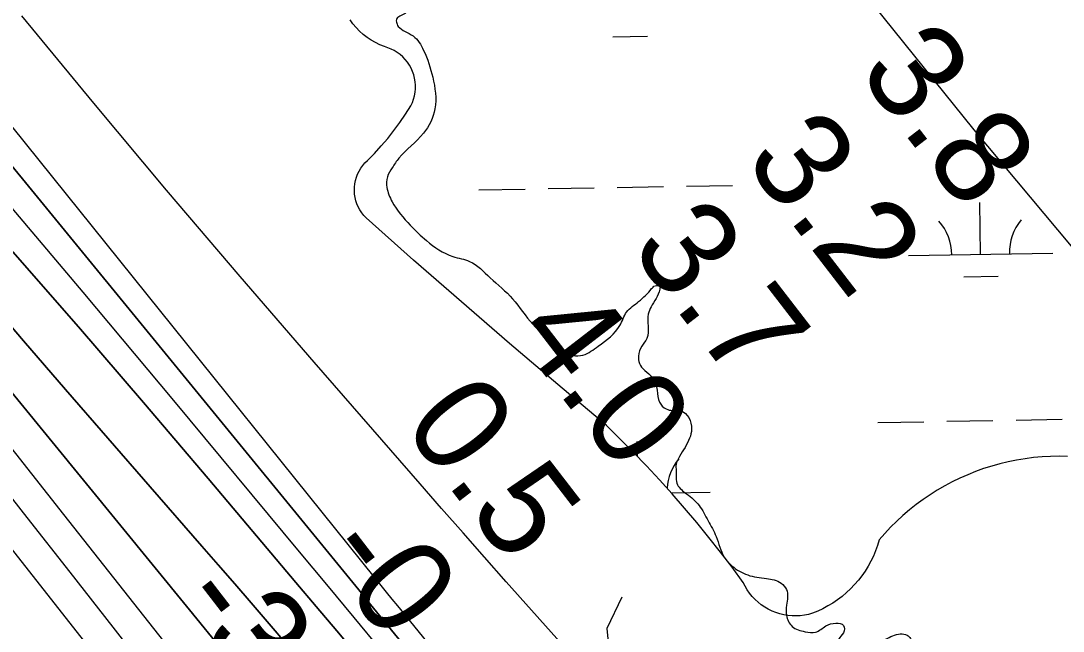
# Model space of a CAD drawing. Extents: x 3887375 to 3925618, y 296674 to 322633.
# Drawn here: x 3902237 to 3902961, y 305600 to 306023 of the extents above; entities that cross this region are included whole.
import ezdxf

# ---------------------------------------------------------------- set-up
doc = ezdxf.new("R2010")
doc.units = 0
for name, color, linetype in [('V-GRID-MAJR', 7, 'Continuous'), ('V-RIVR-EDGE', 7, 'Continuous'), ('V-RIVR-RANG', 7, 'Continuous'), ('V-RRAP-FSHR', 7, 'Continuous'), ('V-TOPO-DPTH', 7, 'Continuous'), ('V-TOPO-MAJR', 7, 'Continuous'), ('V-TOPO-MINR', 7, 'Continuous'), ('V-TOPO-WATR', 7, 'Continuous'), ('V-WETL-SWMP', 7, 'Continuous')]:
    doc.layers.add(name, color=color, linetype=linetype)

msp = doc.modelspace()

# ---------------------------------------------------------------- linework, layer by layer
at = {"layer": 'V-GRID-MAJR'}
msp.add_spline([(3902269.22, 302288.25), (3902166.14, 308345.1), (3902063.01, 314405.04), (3901959.87, 320464.98), (3901959.82, 320468.07)], degree=3, dxfattribs=at)
at = {"layer": 'V-RIVR-EDGE'}
msp.add_spline([(3902176.06, 306371.64), (3902185.02, 306369.6), (3902189.67, 306365.93), (3902193.65, 306361.27), (3902196.31, 306361.59), (3902200.63, 306361.91), (3902204.29, 306360.91), (3902204.28, 306357.25), (3902207.27, 306355.58), (3902212.92, 306354.57), (3902217.25, 306359.21), (3902217.25, 306360.54), (3902213.94, 306363.54), (3902204.63, 306365.89), (3902201.32, 306370.23), (3902201.32, 306373.55), (3902205.67, 306381.19), (3902209.01, 306387.17), (3902211.69, 306394.81), (3902215.01, 306395.8), (3902221, 306396.45), (3902222.01, 306399.77), (3902220.71, 306414.74), (3902221.06, 306419.39), (3902225.39, 306424.37), (3902235.05, 306431.33), (3902247.04, 306436.62), (3902261.68, 306439.58), (3902272.31, 306437.89), (3902296.58, 306433.17), (3902307.22, 306432.81), (3902316.2, 306434.79), (3902320.2, 306439.43), (3902328.54, 306449.05), (3902337.89, 306464.66), (3902350.24, 306483.92), (3902359.24, 306492.21), (3902372.57, 306502.48), (3902375.23, 306502.48), (3902376.88, 306498.82), (3902382.5, 306484.17), (3902385.48, 306480.5), (3902388.48, 306484.49), (3902395.15, 306492.12), (3902402.15, 306498.09), (3902406.47, 306498.08), (3902416.44, 306494.73), (3902425.75, 306492.71), (3902437.05, 306489.02), (3902445.34, 306479.69), (3902450.98, 306477.02), (3902457.29, 306474.01), (3902462.61, 306472), (3902470.25, 306467.99), (3902482.53, 306458.32), (3902494.47, 306447.98), (3902501.76, 306438.32), (3902514.04, 306428.31), (3902524, 306420.97), (3902532.64, 306417.29), (3902535.63, 306415.29), (3902527.93, 306397.68), (3902521.55, 306372.76), (3902519.53, 306360.13), (3902521.51, 306352.81), (3902521.82, 306344.83), (3902522.14, 306341.83), (3902524.13, 306339.17), (3902527.45, 306337.83), (3902534.1, 306337.48), (3902538.43, 306337.14), (3902544.07, 306335.13), (3902544.06, 306328.48), (3902550.03, 306324.14), (3902556.35, 306322.46), (3902561.67, 306323.11), (3902565, 306325.76), (3902570, 306331.4), (3902572.01, 306338.05), (3902571.7, 306347.03), (3902569.06, 306353.69), (3902571.4, 306357.67), (3902575.39, 306360.32), (3902579.05, 306361.31), (3902585.03, 306358.97), (3902592.66, 306351.3), (3902592.98, 306344.65), (3902587.3, 306334.69), (3902586.29, 306329.37), (3902585.94, 306322.72), (3902585.6, 306318.06), (3902584.26, 306315.74), (3902576.95, 306316.42), (3902574.95, 306314.77), (3902570.27, 306307.13), (3902569.27, 306302.14), (3902570.58, 306294.49), (3902573.88, 306286.5), (3902577.53, 306281.51), (3902577.18, 306273.53), (3902576.81, 306261.89), (3902576.8, 306255.9), (3902580.11, 306248.58), (3902588.07, 306240.91), (3902593.04, 306234.58), (3902597.68, 306226.59), (3902598.64, 306211.62), (3902599.62, 306207.63), (3902602.95, 306206.62), (3902607.6, 306205.61), (3902613.25, 306202.94), (3902623.53, 306192.6), (3902623.84, 306182.96), (3902620.76, 306150.05), (3902617.09, 306141.74), (3902604.42, 306129.47), (3902600.76, 306128.81), (3902599.1, 306130.81), (3902593.79, 306134.82), (3902592.13, 306134.49), (3902588.13, 306132.84), (3902583.12, 306122.87), (3902581.77, 306112.9), (3902576.76, 306107.26), (3902571.44, 306106.27), (3902567.12, 306105.62), (3902564.78, 306102.3), (3902562.77, 306095.99), (3902564.41, 306088.67), (3902565.05, 306077.69), (3902563.03, 306067.39), (3902556.36, 306058.09), (3902540.04, 306049.16), (3902533.04, 306041.53), (3902530.02, 306032.22), (3902526.03, 306031.23), (3902511.73, 306032.27), (3902507.74, 306031.94), (3902504.08, 306028.63), (3902498.08, 306024.32), (3902498.08, 306022.66), (3902499.4, 306019.66), (3902509.69, 306012.98), (3902516.98, 306002.99), (3902523.25, 305984.35), (3902524.86, 305962.4), (3902516.84, 305945.46), (3902499.84, 305928.21), (3902495.17, 305921.57), (3902491.83, 305915.26), (3902491.47, 305907.95), (3902495.11, 305897.96), (3902507.7, 305881.64), (3902518.98, 305870.97), (3902537.25, 305859.95), (3902548.88, 305856.6), (3902563.15, 305845.25), (3902578.74, 305830.58), (3902592.66, 305812.93), (3902609.92, 305797.92), (3902620.54, 305791.24), (3902627.53, 305791.56), (3902638.18, 305797.85), (3902653.18, 305812.11), (3902657.86, 305821.41), (3902666.19, 305828.71), (3902675.19, 305837.66), (3902677.53, 305839.65), (3902680.85, 305839.31), (3902680.85, 305837.32), (3902674.83, 305825.03), (3902672.82, 305820.04), (3902672.8, 305811.73), (3902671.78, 305803.09), (3902668.44, 305797.77), (3902666.1, 305790.8), (3902666.75, 305785.81), (3902670.4, 305780.81), (3902675.71, 305776.14), (3902679.01, 305767.15), (3902680.65, 305758.84), (3902685.3, 305754.17), (3902689.62, 305753.16), (3902695.6, 305752.81), (3902700.91, 305748.15), (3902702.88, 305740.16), (3902701.54, 305733.85), (3902694.52, 305721.23), (3902692.18, 305715.58), (3902692.17, 305711.59), (3902693.15, 305701.61), (3902699.45, 305695.28), (3902708.07, 305687.27), (3902714.37, 305676.62), (3902719.99, 305665.63), (3902725.61, 305651.32), (3902730.92, 305645.32), (3902741.87, 305638.97), (3902754.84, 305636.61), (3902765.14, 305633.26), (3902768.78, 305628.93), (3902768.76, 305617.96), (3902768.74, 305610.97), (3902772.71, 305603.32), (3902781.68, 305599.64), (3902789, 305599.28), (3902795.99, 305603.59), (3902802.98, 305605.57), (3902808.29, 305603.89), (3902808.28, 305598.9), (3902804.95, 305594.26), (3902804.94, 305590.27), (3902807.59, 305587.93), (3902817.56, 305583.92), (3902819.56, 305586.24), (3902819.57, 305590.9), (3902821.23, 305591.89), (3902832.54, 305592.53), (3902842.53, 305596.82), (3902852.5, 305597.13), (3902854.83, 305594.8), (3902857.8, 305588.14), (3902865.44, 305585.13), (3902874.09, 305584.78), (3902880.41, 305584.76), (3902884.39, 305580.76), (3902889.69, 305574.1), (3902894.35, 305573.42), (3902905.32, 305571.73), (3902914.28, 305567.05), (3902916.93, 305564.05), (3902916.92, 305558.73), (3902913.25, 305551.76), (3902914.23, 305547.76), (3902915.55, 305542.77), (3902919.54, 305539.77), (3902947.78, 305531.39), (3902977.69, 305524), (3902984.34, 305524.98), (3902990, 305526.63), (3902995.98, 305526.28), (3903001.95, 305519.61), (3903010.92, 305512.61), (3903019.89, 305512.25), (3903025.88, 305511.91), (3903032.2, 305512.22), (3903042.16, 305508.87), (3903061.42, 305496.86), (3903085.35, 305489.15), (3903128.22, 305479.4), (3903164.79, 305475.98), (3903184.41, 305477.6), (3903213.36, 305483.51), (3903240.32, 305495.08), (3903273.97, 305520.94), (3903309.27, 305542.8), (3903337.57, 305555.03), (3903351.21, 305558.32), (3903361.19, 305558.3), (3903371.16, 305555.28), (3903391.73, 305535.61), (3903407.96, 305512.63), (3903409.6, 305502.31), (3903410.58, 305494.33), (3903401.58, 305487.7), (3903390.24, 305472.1), (3903369.85, 305431.91), (3903356.49, 305407.01), (3903353.48, 305400.03), (3903351.8, 305393.38), (3903351.45, 305385.74), (3903349.05, 305356.15), (3903343.3, 305318.58), (3903342.92, 305297.97), (3903346.21, 305282), (3903350.84, 305274.01), (3903350.17, 305270.02), (3903350.82, 305263.36), (3903351.8, 305257.71), (3903355.11, 305250.05), (3903356.41, 305240.07), (3903356.39, 305232.43), (3903353.4, 305232.1), (3903345.75, 305233.12), (3903338.43, 305231.47), (3903333.77, 305226.83), (3903332.42, 305219.85), (3903335.72, 305211.53), (3903340.03, 305206.86), (3903339.36, 305203.54), (3903338.02, 305197.22), (3903338.32, 305187.58), (3903342.96, 305178.59), (3903351.91, 305167.26), (3903352.87, 305153.96), (3903352.17, 305140.66), (3903346.13, 305118.72), (3903353.05, 305092.77), (3903364.3, 305070.46), (3903372.91, 305055.48), (3903379.89, 305051.14), (3903389.53, 305052.11), (3903403.83, 305053.07), (3903407.48, 305048.07), (3903407.46, 305039.76), (3903414.08, 305026.11), (3903419.03, 305013.79), (3903419.01, 305005.15), (3903416.68, 305001.83), (3903413.68, 305000.17), (3903409.36, 305000.85), (3903403.72, 305006.18), (3903391.8, 305027.16), (3903388.15, 305031.5), (3903380.51, 305034.51), (3903373.86, 305034.86), (3903368.87, 305033.54), (3903364.19, 305025.57), (3903359.2, 305023.25), (3903348.22, 305022.28), (3903339.58, 305024.3), (3903326.95, 305026.99), (3903323.3, 305028), (3903322.31, 305032.66), (3903323, 305040.63), (3903320.68, 305044.63), (3903310.06, 305053.64), (3903306.74, 305055.64), (3903292.77, 305053.35), (3903287.77, 305051.36), (3903283.78, 305051.71), (3903271.81, 305050.41), (3903263.82, 305046.77), (3903262.82, 305045.44), (3903264.47, 305040.11), (3903266.12, 305034.79), (3903261.8, 305034.8), (3903247.83, 305035.17), (3903239.86, 305037.52), (3903237.87, 305040.85), (3903237.88, 305047.5), (3903234.9, 305049.17), (3903228.24, 305048.85), (3903225.26, 305050.52), (3903221.61, 305056.18), (3903215.97, 305058.86), (3903210.98, 305058.87), (3903210.31, 305057.54), (3903212.29, 305052.88), (3903211.62, 305049.89), (3903208.29, 305048.9), (3903200.64, 305047.59), (3903197.64, 305044.6), (3903199.94, 305034.95), (3903200.59, 305027.64), (3903196.59, 305024.32), (3903191.93, 305023.33), (3903164.35, 305028.39), (3903144.73, 305030.77), (3903136.75, 305030.12), (3903131.42, 305025.15), (3903125.75, 305019.51), (3903121.75, 305016.52), (3903118.1, 305017.2), (3903108.13, 305020.55), (3903102.48, 305021.23), (3903098.15, 305020.24), (3903090.51, 305022.26), (3903089.19, 305025.92), (3903089.2, 305030.24), (3903087.87, 305031.57), (3903081.55, 305031.92), (3903074.58, 305034.6), (3903070.6, 305040.26), (3903064.95, 305042.94), (3903058.97, 305042.62), (3903055.64, 305039.97), (3903050.65, 305041.64), (3903049.34, 305047.63), (3903049.37, 305059.6), (3903055.05, 305073.22), (3903060.73, 305081.85), (3903060.74, 305086.51), (3903057.76, 305090.51), (3903052.44, 305091.85), (3903045.78, 305089.54), (3903036.44, 305077.92), (3903031.09, 305064.3), (3903030.4, 305053.33), (3903032.03, 305041.35), (3903036.65, 305026.71), (3903048.58, 305009.06), (3903076.76, 304976.4)], degree=3, dxfattribs=at)
at = {"layer": 'V-RRAP-FSHR'}
for points in [[(3903182.65, 305614.38), (3903143.12, 305656.21), (3902898.94, 305947.8), (3902571.69, 306354.39), (3902123.51, 306879.85)], [(3902654.4, 305623.66), (3902644.19, 305601.76), (3902651.16, 305527.6), (3902697.79, 305447.39), (3902824.07, 305291.18), (3902872.66, 305236.16), (3902898.43, 305230.68), (3902944.18, 305271)]]:
    msp.add_lwpolyline(points, dxfattribs=at)
at = {"layer": 'V-TOPO-DPTH'}
for points in [[(3901966.13, 306161.33), (3902185.97, 305914.94), (3902231.82, 305863.13), (3902277.4, 305811.07), (3902322.54, 305758.63), (3902367.4, 305705.95), (3902428.29, 305633.86), (3902442.48, 305617.03), (3902456.65, 305600.18), (3902470.78, 305583.3), (3902484.89, 305566.4), (3902594.88, 305434.42), (3902656.65, 305360.3), (3902718.43, 305286.19), (3902780.22, 305212.07), (3902842, 305137.97), (3902931.66, 305030.44), (3902948.62, 305010.09), (3902965.56, 304989.74)], [(3901966.13, 306161.33), (3902185.97, 305914.94), (3902231.82, 305863.13), (3902277.4, 305811.07), (3902322.54, 305758.63), (3902367.4, 305705.95), (3902428.29, 305633.86), (3902442.48, 305617.03), (3902456.65, 305600.18), (3902470.78, 305583.3), (3902484.89, 305566.4), (3902594.88, 305434.42), (3902656.65, 305360.3), (3902718.43, 305286.19), (3902780.22, 305212.07), (3902842, 305137.97), (3902931.66, 305030.44), (3902948.62, 305010.09), (3902965.56, 304989.74)], [(3902970.17, 304900.65), (3902930.23, 304948), (3902927.81, 304950.82), (3902925.34, 304953.6), (3902922.85, 304956.36), (3902922.42, 304956.83), (3902922, 304957.31), (3902596.16, 305325.67), (3902562.95, 305363.65), (3902530.04, 305401.88), (3902497.56, 305440.48), (3902465.38, 305479.34), (3902448.43, 305500.05), (3902424.95, 305528.73), (3902401.47, 305557.42), (3902377.98, 305586.11), (3902354.49, 305614.79), (3902161.57, 305850.4), (3902118.47, 305903.14), (3902075.43, 305955.94), (3902032.48, 306008.81), (3901989.6, 306061.73)], [(3901989.6, 306061.73), (3902032.48, 306008.81), (3902075.43, 305955.94), (3902118.47, 305903.14), (3902161.57, 305850.4), (3902354.49, 305614.79), (3902377.98, 305586.11), (3902401.47, 305557.42), (3902424.95, 305528.73), (3902448.43, 305500.05), (3902465.38, 305479.34), (3902497.56, 305440.48), (3902530.04, 305401.88), (3902562.95, 305363.65), (3902596.16, 305325.67), (3902922, 304957.31), (3902922.42, 304956.83), (3902922.85, 304956.36), (3902925.34, 304953.6), (3902927.81, 304950.82), (3902930.23, 304948), (3902970.17, 304900.65)], [(3902960.79, 305035.96), (3902935.71, 305066.3), (3902674.25, 305382.42), (3902641.82, 305421.68), (3902609.43, 305460.98), (3902577.08, 305500.31), (3902544.78, 305539.68), (3902496.84, 305598.16), (3902488.53, 305608.31), (3902480.22, 305618.45), (3902471.92, 305628.6), (3902463.62, 305638.75), (3902240.79, 305911.22), (3902197.3, 305963.96), (3902153.52, 306016.45), (3902109.29, 306068.58)], [(3902109.29, 306068.58), (3902153.52, 306016.45), (3902197.3, 305963.96), (3902240.79, 305911.22), (3902463.62, 305638.75), (3902471.92, 305628.6), (3902480.22, 305618.45), (3902488.53, 305608.31), (3902496.84, 305598.16), (3902544.78, 305539.68), (3902577.08, 305500.31), (3902609.43, 305460.98), (3902641.82, 305421.68), (3902674.25, 305382.42), (3902935.71, 305066.3), (3902960.79, 305035.96)], [(3902853.72, 305081.92), (3902823.29, 305118), (3902792.81, 305154.04), (3902762.29, 305190.05), (3902438.55, 305571.52), (3902434.8, 305575.94), (3902431.04, 305580.34), (3902427.28, 305584.74), (3902423.51, 305589.14), (3902408.49, 305606.63), (3902397.19, 305619.76), (3902385.87, 305632.86), (3902374.51, 305645.94), (3902363.13, 305658.99), (3902327.12, 305700.2), (3902297.77, 305733.89), (3902268.48, 305767.64), (3902239.3, 305801.48), (3902210.18, 305835.37), (3902041.11, 306032.78)], [(3902041.11, 306032.78), (3902210.18, 305835.37), (3902239.3, 305801.48), (3902268.48, 305767.64), (3902297.77, 305733.89), (3902327.12, 305700.2), (3902363.13, 305658.99), (3902374.51, 305645.94), (3902385.87, 305632.86), (3902397.19, 305619.76), (3902408.49, 305606.63), (3902423.51, 305589.14), (3902427.28, 305584.74), (3902431.04, 305580.34), (3902434.8, 305575.94), (3902438.55, 305571.52), (3902762.29, 305190.05), (3902792.81, 305154.04), (3902823.29, 305118), (3902853.72, 305081.92)], [(3903013.2, 305115), (3902805.86, 305366.74), (3902763.27, 305417.84), (3902720.3, 305468.59), (3902676.73, 305518.84), (3902632.77, 305568.76), (3902574.34, 305634.33), (3902559.33, 305651.23), (3902544.36, 305668.16), (3902529.44, 305685.14), (3902514.57, 305702.16), (3902440.95, 305786.66), (3902389.57, 305846.19), (3902338.59, 305906.05), (3902288.18, 305966.39), (3902238.15, 306027.06)]]:
    msp.add_lwpolyline(points, dxfattribs=at)
at = {"layer": 'V-TOPO-MAJR'}
msp.add_lwpolyline([(3902998.05, 304716.53), (3902950.35, 304778.78), (3902900.75, 304843.58), (3902877.93, 304873.49), (3902855.18, 304903.46), (3902832.54, 304933.5), (3902809.97, 304963.6), (3902787.45, 304993.74), (3902764.92, 305023.87), (3902742.38, 305054), (3902719.84, 305084.12), (3902405.92, 305503.47), (3902392.26, 305521.58), (3902378.5, 305539.62), (3902364.6, 305557.56), (3902350.61, 305575.42), (3902267.33, 305680.91), (3902211.55, 305751.4), (3902155.65, 305821.8), (3902099.59, 305892.07), (3902043.42, 305962.25), (3901924.32, 306110.7)], dxfattribs=at)
at = {"layer": 'V-TOPO-MINR'}
for points in [[(3902965.56, 304989.74), (3902948.62, 305010.09), (3902931.66, 305030.44), (3902842, 305137.97), (3902780.22, 305212.07), (3902718.43, 305286.19), (3902656.65, 305360.3), (3902594.88, 305434.42), (3902484.89, 305566.4), (3902470.78, 305583.3), (3902456.65, 305600.18), (3902442.48, 305617.03), (3902428.29, 305633.86), (3902367.4, 305705.95), (3902322.54, 305758.63), (3902277.4, 305811.07), (3902231.82, 305863.13), (3902185.97, 305914.94), (3901966.13, 306161.33)], [(3903032.6, 304117.33), (3902792.24, 304818.07), (3902776.64, 304842.06), (3902761.1, 304866.09), (3902745.61, 304890.15), (3902366.11, 305481.16), (3902362.59, 305486.56), (3902359.02, 305491.93), (3902355.38, 305497.25), (3902351.69, 305502.54), (3902345.24, 305511.65), (3902344.73, 305512.35), (3902343.7, 305513.75), (3902343.17, 305514.44), (3902339.62, 305519.05), (3902337.3, 305522.04), (3902334.99, 305525.03), (3902332.66, 305528), (3902330.33, 305530.98), (3901860.63, 306128.41)], [(3902998.49, 304639.09), (3902941.25, 304714.52), (3902839.08, 304850.03), (3902829.47, 304862.94), (3902819.97, 304875.93), (3902810.63, 304889.03), (3902801.41, 304902.21), (3902698.16, 305051.64), (3902642.78, 305131.29), (3902587.11, 305210.72), (3902530.98, 305289.84), (3902474.54, 305368.74), (3902374.79, 305507.37), (3902367.95, 305516.76), (3902361.04, 305526.1), (3902354.03, 305535.35), (3902346.94, 305544.55), (3902301.66, 305602.68), (3902271.82, 305640.85), (3902241.9, 305678.97), (3902211.87, 305717), (3902181.76, 305754.96), (3901920.9, 306082.89)], [(3902990.43, 305020.06), (3902584.24, 305513.18), (3902568.68, 305532.1), (3902553.15, 305551.04), (3902537.66, 305570.01), (3902522.19, 305589.01), (3902499, 305617.52), (3902495.14, 305622.27), (3902491.29, 305627.03), (3902487.45, 305631.79), (3902483.61, 305636.55), (3902128.44, 306078.01)], [(3902970.17, 304900.65), (3902930.23, 304948), (3902927.81, 304950.82), (3902925.34, 304953.6), (3902922.85, 304956.36), (3902922.42, 304956.83), (3902922, 304957.31), (3902596.16, 305325.67), (3902562.95, 305363.65), (3902530.04, 305401.88), (3902497.56, 305440.48), (3902465.38, 305479.34), (3902448.43, 305500.05), (3902424.95, 305528.73), (3902401.47, 305557.42), (3902377.98, 305586.11), (3902354.49, 305614.79), (3902161.57, 305850.4), (3902118.47, 305903.14), (3902075.43, 305955.94), (3902032.48, 306008.81), (3901989.6, 306061.73)], [(3902960.79, 305035.96), (3902935.71, 305066.3), (3902674.25, 305382.42), (3902641.82, 305421.68), (3902609.43, 305460.98), (3902577.08, 305500.31), (3902544.78, 305539.68), (3902496.84, 305598.16), (3902488.53, 305608.31), (3902480.22, 305618.45), (3902471.92, 305628.6), (3902463.62, 305638.75), (3902240.79, 305911.22), (3902197.3, 305963.96), (3902153.52, 306016.45), (3902109.29, 306068.58)], [(3902975.77, 304997.72), (3902954.73, 305023.09), (3902933.67, 305048.45), (3902762.59, 305254.46), (3902713.53, 305313.58), (3902664.51, 305372.72), (3902615.52, 305431.89), (3902566.57, 305491.09), (3902506.42, 305563.88), (3902487.56, 305586.7), (3902468.67, 305609.5), (3902449.77, 305632.29), (3902430.86, 305655.07), (3902343.53, 305760.13), (3902280.64, 305835.18), (3902217.34, 305909.87), (3902153.42, 305984.03), (3902089.09, 306057.85)], [(3902853.72, 305081.92), (3902823.29, 305118), (3902792.81, 305154.04), (3902762.29, 305190.05), (3902438.55, 305571.52), (3902434.8, 305575.94), (3902431.04, 305580.34), (3902427.28, 305584.74), (3902423.51, 305589.14), (3902408.49, 305606.63), (3902397.19, 305619.76), (3902385.87, 305632.86), (3902374.51, 305645.94), (3902363.13, 305658.99), (3902327.12, 305700.2), (3902297.77, 305733.89), (3902268.48, 305767.64), (3902239.3, 305801.48), (3902210.18, 305835.37), (3902041.11, 306032.78)]]:
    msp.add_lwpolyline(points, dxfattribs=at)
at = {"layer": 'V-TOPO-WATR'}
msp.add_lwpolyline([(3903013.2, 305115), (3902805.86, 305366.74), (3902763.27, 305417.84), (3902720.3, 305468.59), (3902676.73, 305518.84), (3902632.77, 305568.76), (3902574.34, 305634.33), (3902559.33, 305651.23), (3902544.36, 305668.16), (3902529.44, 305685.14), (3902514.57, 305702.16), (3902440.95, 305786.66), (3902389.57, 305846.19), (3902338.59, 305906.05), (3902288.18, 305966.39), (3902238.15, 306027.06)], dxfattribs=at)
at = {"layer": 'V-WETL-SWMP'}
for p, q in [((3902648.38, 306012.48), (3902672.38, 306012.9)), ((3902555.35, 305906.23), (3902587.34, 305906.78)), ((3902603.34, 305907.06), (3902635.33, 305907.61)), ((3902651.33, 305907.88), (3902683.33, 305908.43)), ((3902699.33, 305908.7), (3902731.32, 305909.25)), ((3902903.48, 305861.46), (3902902.86, 305897.45)), ((3902853.49, 305860.6), (3902953.47, 305862.32)), ((3902891.75, 305845.82), (3902915.75, 305846.24)), ((3902832.07, 305744.78), (3902864.06, 305745.33)), ((3902880.06, 305745.61), (3902912.05, 305746.16)), ((3902928.05, 305746.43), (3902960.05, 305746.98)), ((3902665.38, 305721.13), (3902665.21, 305731.49)), ((3902688.78, 305695.89), (3902715.82, 305696.35))]:
    msp.add_line(p, q, dxfattribs=at)
for points in [[(3902510.1, 305986.04), (3902509.29, 305988.36), (3902508.28, 305990.6), (3902507.09, 305992.74), (3902505.72, 305994.78), (3902504.18, 305996.68), (3902502.48, 305998.46), (3902500.64, 306000.08), (3902498.67, 306001.54), (3902496.58, 306002.82), (3902494.39, 306003.93), (3902492.11, 306004.84), (3902489.77, 306005.56), (3902486.61, 306006.85), (3902483.55, 306008.36), (3902480.6, 306010.07), (3902477.77, 306011.98), (3902475.07, 306014.07), (3902472.53, 306016.35), (3902470.15, 306018.79), (3902467.93, 306021.39), (3902465.9, 306024.13)], [(3902883.76, 305703.57), (3902878.53, 305700.78), (3902873.41, 305697.81), (3902868.4, 305694.65), (3902863.5, 305691.31), (3902858.74, 305687.8), (3902854.1, 305684.11), (3902849.6, 305680.26), (3902845.24, 305676.25), (3902841.03, 305672.08), (3902836.98, 305667.77), (3902833.08, 305663.3), (3902831.94, 305659.51), (3902830.59, 305655.77), (3902829.05, 305652.12), (3902827.33, 305648.54), (3902825.42, 305645.07), (3902823.32, 305641.7), (3902821.06, 305638.44), (3902818.63, 305635.3), (3902816.04, 305632.3), (3902813.29, 305629.44), (3902810.4, 305626.72), (3902807.37, 305624.16), (3902804.21, 305621.76), (3902800.93, 305619.53), (3902797.54, 305617.48), (3902794.04, 305615.6), (3902790.45, 305613.91), (3902786.78, 305612.41), (3902784.01, 305611.64), (3902781.19, 305611.07), (3902778.35, 305610.71), (3902775.48, 305610.56), (3902772.6, 305610.61), (3902769.75, 305610.88), (3902766.91, 305611.35), (3902764.12, 305612.02), (3902761.39, 305612.9), (3902758.72, 305613.97), (3902756.14, 305615.23), (3902753.66, 305616.68), (3902751.29, 305618.3), (3902749.04, 305620.09), (3902746.94, 305622.04), (3902744.97, 305624.14), (3902743.17, 305626.38), (3902741.53, 305628.73), (3902740.07, 305631.21), (3902738.79, 305633.78), (3902730.96, 305644.35), (3902722.97, 305654.79), (3902714.81, 305665.1), (3902706.48, 305675.29), (3902698, 305685.34), (3902689.35, 305695.25), (3902680.55, 305705.02), (3902671.6, 305714.65), (3902662.49, 305724.14), (3902653.23, 305733.48), (3902643.83, 305742.68), (3902610.11, 305771.05), (3902576.57, 305799.64), (3902543.22, 305828.44), (3902510.05, 305857.46), (3902477.07, 305886.7), (3902475.47, 305888.42), (3902474.03, 305890.27), (3902472.74, 305892.24), (3902471.63, 305894.31), (3902470.71, 305896.47), (3902469.96, 305898.7), (3902469.42, 305900.98), (3902469.07, 305903.3), (3902468.92, 305905.65), (3902468.97, 305908), (3902469.22, 305910.33), (3902469.67, 305912.64), (3902470.32, 305914.9), (3902471.16, 305917.09), (3902472.18, 305919.21), (3902473.38, 305921.23), (3902474.74, 305923.14), (3902476.27, 305924.92), (3902477.94, 305926.57), (3902482.82, 305931.53), (3902487.52, 305936.66), (3902492.04, 305941.95), (3902496.37, 305947.39), (3902500.51, 305952.98), (3902504.45, 305958.72), (3902508.18, 305964.58), (3902509.21, 305966.81), (3902510.03, 305969.12), (3902510.66, 305971.49), (3902511.09, 305973.91), (3902511.31, 305976.35), (3902511.32, 305978.8), (3902511.12, 305981.25), (3902510.71, 305983.67), (3902510.1, 305986.04)], [(3902963.86, 305721.27), (3902957.94, 305721.38), (3902952.02, 305721.28), (3902946.1, 305720.96), (3902940.2, 305720.42), (3902934.33, 305719.67), (3902928.48, 305718.71), (3902922.68, 305717.54), (3902916.92, 305716.16), (3902911.21, 305714.57), (3902905.57, 305712.77), (3902899.99, 305710.77), (3902894.5, 305708.57), (3902889.08, 305706.17), (3902883.76, 305703.57)]]:
    msp.add_lwpolyline(points, dxfattribs=at)
for centre, start, end in [((3902848.24, 305860.99), 0.21154, 41.7552), ((3902958.71, 305862.88), 140.21154, 181.75519), ((3902721.05, 305696.92), 140.21154, 176.42282)]:
    msp.add_arc(centre, 35.25, start, end, dxfattribs=at)

# ---------------------------------------------------------------- texts
at = {"layer": 'V-RIVR-RANG'}
for s, p in [('3.8', (3902817.45, 305988.02)), ('3.2', (3902738.41, 305926.77)), ('3.7', (3902659.36, 305865.51)), ('4.0', (3902578.55, 305806.55)), ('0.5', (3902501.28, 305743)), ('-0', (3902443.82, 305653.75)), ('-33', (3902343.35, 305620.28))]:
    msp.add_text(s, height=67, rotation=307.62833, dxfattribs=at).set_placement(p)

doc.saveas('drawing.dxf')
